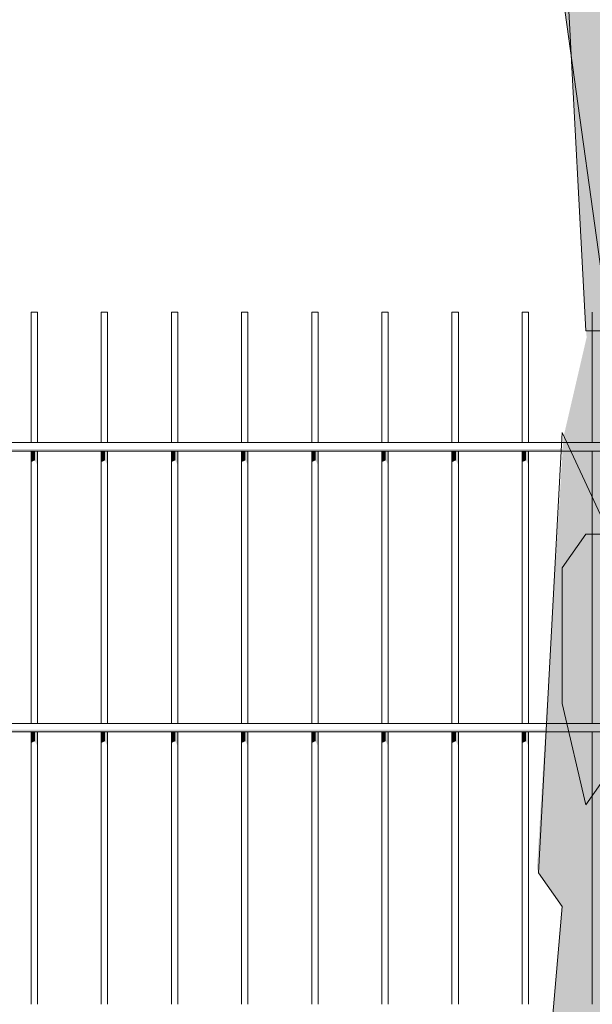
# Model space of a CAD drawing. Header units: metres. Extents: x -111 to -1, y -8 to 26.
# Tile 634 of 656: x -10.725 to -10.317, y 0.139 to 0.84. Entities that reach past the tile are written whole.
import ezdxf

# ---------------------------------------------------------------- set-up
doc = ezdxf.new("R2010")
doc.units = ezdxf.units.M
doc.header["$MEASUREMENT"] = 0
for name, color, linetype in [('40 Absturzsicherung', 7, 'Continuous'), ('60 Pflanzen außen', 7, 'Continuous'), ('94 Genehmigungsplanung Bemaßung', 7, 'Continuous')]:
    doc.layers.add(name, color=color, linetype=linetype)
doc.styles.add('ERSTELLTER_STIL_2', font='arial.ttf')
doc.dimstyles.new('ERSTELLTER_STIL__1', dxfattribs={"dimtxt": 0.25, "dimasz": 0.19, "dimexe": 0.18, "dimexo": 0.1, "dimgap": 0, "dimtad": 1, "dimtih": 1, "dimtoh": 1, "dimzin": 0, "dimdsep": 46, "dimtxsty": 'ERSTELLTER_STIL_2', "dimblk": 'ARROWHEAD_6', "dimblk1": 'ARROWHEAD_6', "dimblk2": 'ARROWHEAD_6', "dimcen": 0.09, "dimclrd": 7, "dimclre": 7, "dimclrt": 7, "dimazin": 0, "dimtfac": 1, "dimtdec": 4, "dimtmove": 0, "dimatfit": 3, "dimfxl": 1, "dimtolj": 1, "dimtzin": 0, "dimarcsym": 0})

# ---------------------------------------------------------------- blocks, each defined once
blk = doc.blocks.new('Laubbäume 27[13]_1', base_point=(-10.10976, -0.27385))
at = {"layer": '60 Pflanzen außen', "linetype": 'Continuous', "lineweight": 0, "true_color": 0xffffff}
h = blk.add_hatch(color=7, dxfattribs=at)
h.paths.add_polyline_path([(-9.02954, 1.64617), (-9.0348, 1.68258), (-9.47135, 1.53293), (-9.53446, 1.52485), (-9.68173, 1.47631), (-9.69488, 1.50868), (-9.48185, 1.67858), (-9.44503, 1.72308), (-9.32406, 1.76757), (-9.27672, 1.8323), (-9.13471, 1.90511), (-9.12681, 1.94961), (-9.27146, 1.86871), (-9.35562, 1.78375), (-9.42662, 1.77162), (-9.52656, 1.67858), (-9.65936, 1.60375), (-9.80534, 1.37923), (-10.03931, 1.24988), (-10.08227, 1.34627), (-10.07619, 1.41971), (-10.13929, 1.58964), (-10.11036, 1.64223), (-9.99202, 1.64222), (-9.82897, 1.67861), (-9.76586, 1.6867), (-9.67645, 1.71096), (-9.78689, 1.74738), (-9.86579, 1.69075), (-10.00779, 1.69077), (-10.13665, 1.65841), (-10.23657, 1.76361), (-10.2313, 1.85262), (-10.14715, 1.88902), (-10.10769, 2.02252), (-10.08139, 2.05084), (-9.92888, 1.93755), (-9.87366, 1.92945), (-9.86839, 1.96586), (-9.92888, 1.96587), (-10.02617, 2.03061), (-10.0472, 2.09534), (-9.91571, 2.19243), (-9.80263, 2.22073), (-9.70532, 2.32996), (-9.71452, 2.36839), (-9.78421, 2.26119), (-9.89203, 2.24097), (-10.06561, 2.12771), (-10.16816, 2.12772), (-10.18574, 2.16162), (-10.13817, 2.23478), (-9.83635, 2.41763), (-9.71144, 2.44459), (-9.57773, 2.76486), (-9.40241, 2.86936), (-9.31037, 2.89632), (-9.41555, 2.89633), (-9.59088, 2.77835), (-9.72459, 2.46482), (-9.76184, 2.46145), (-9.77718, 2.4918), (-10.09057, 2.29628), (-10.15212, 2.23283), (-10.16607, 2.25429), (-10.0646, 2.41037), (-9.88467, 2.58989), (-9.84836, 2.59379), (-9.72752, 2.69512), (-9.67204, 2.73576), (-9.81295, 2.66668), (-9.83144, 2.69107), (-9.79269, 2.73984), (-9.69933, 2.81706), (-9.81206, 2.74662), (-9.88957, 2.65314), (-9.92832, 2.68837), (-10.03136, 2.68973), (-10.02872, 2.67076), (-9.98733, 2.66399), (-9.94505, 2.68295), (-9.92128, 2.64637), (-9.94791, 2.62692), (-10.06966, 2.52938), (-10.11912, 2.52938), (-10.13687, 2.55085), (-10.13434, 2.56841), (-10.10389, 2.61523), (-10.11531, 2.64645), (-10.08486, 2.69327), (-10.1191, 2.74595), (-10.13685, 2.81229), (-10.03868, 2.92771), (-9.98085, 2.90897), (-9.91085, 2.93706), (-9.89867, 2.90896), (-9.90476, 2.89023), (-9.87128, 2.89257), (-9.89715, 2.95813), (-9.98237, 2.93238), (-10.01889, 2.98858), (-9.97018, 3.10564), (-9.68177, 3.31749), (-9.61557, 3.41933), (-9.58969, 3.41933), (-9.60187, 3.43338), (-9.57599, 3.47084), (-9.47707, 3.48956), (-9.36157, 3.58579), (-9.37053, 3.59959), (-9.34922, 3.6745), (-9.33704, 3.75411), (-9.36139, 3.75879), (-9.37205, 3.67685), (-9.39184, 3.56447), (-9.49077, 3.51297), (-9.51512, 3.51063), (-9.52577, 3.49893), (-9.54555, 3.51298), (-9.64905, 3.42168), (-9.66426, 3.45211), (-9.68405, 3.36549), (-9.97018, 3.13139), (-10.0204, 3.1033), (-10.03562, 3.09862), (-10.05273, 3.12562), (-9.87394, 3.26652), (-9.85104, 3.29497), (-9.84928, 3.31936), (-10.02367, 3.15678), (-10.03512, 3.1744), (-10.03511, 3.22724), (-9.9347, 3.36679), (-9.88562, 3.60104), (-9.84819, 3.65862), (-9.86932, 3.67759), (-9.78301, 3.77649), (-9.56371, 3.87267), (-9.54697, 3.89706), (-9.50999, 3.87131), (-9.49854, 3.87537), (-9.52848, 3.8957), (-9.51526, 3.92144), (-9.72047, 3.82662), (-9.78344, 3.80291), (-9.83233, 3.72772), (-9.84906, 3.75618), (-9.8169, 3.94112), (-9.78211, 3.99463), (-9.8006, 3.99734), (-9.81546, 4.01772), (-9.67594, 4.21282), (-9.62522, 4.21281), (-9.49965, 4.36108), (-9.65565, 4.21867), (-9.66072, 4.23623), (-9.44764, 4.4957), (-9.44003, 4.52496), (-9.53389, 4.40596), (-9.66199, 4.26159), (-9.72541, 4.16404), (-9.7457, 4.16405), (-9.76599, 4.19331), (-9.81292, 4.12113), (-9.82814, 4.11333), (-9.84716, 4.13674), (-9.71145, 4.29281), (-9.58552, 4.54893), (-9.56758, 4.55979), (-9.55172, 4.60206), (-9.51471, 4.83781), (-9.51154, 4.87846), (-9.51153, 4.92235), (-9.5221, 4.93861), (-9.52633, 4.88821), (-9.57918, 4.83294), (-9.55064, 4.83456), (-9.52845, 4.80854), (-9.56018, 4.61019), (-9.63153, 4.47815), (-9.66704, 4.4684), (-9.67846, 4.44694), (-9.66578, 4.42938), (-9.681, 4.3611), (-9.76091, 4.26355), (-9.78247, 4.27526), (-9.78246, 4.33379), (-9.79641, 4.33965), (-9.82939, 4.28892), (-9.95112, 4.43136), (-9.92194, 4.5016), (-9.96761, 4.42941), (-10.00058, 4.47429), (-9.91559, 4.6967), (-10.00057, 4.5016), (-10.02213, 4.53282), (-10.01579, 4.47234), (-10.03482, 4.44698), (-10.06779, 4.49771), (-10.05256, 4.56989), (-10.08932, 4.74354), (-10.08754, 4.78412), (-10.08449, 4.8567), (-10.05405, 4.95972), (-10.05053, 5.13969), (-10.05051, 5.27792), (-10.0505, 5.46672), (-10.07459, 5.54763), (-10.07462, 5.32175), (-10.07463, 5.16329), (-10.10313, 5.04529), (-10.08448, 4.99718), (-10.08601, 4.9527), (-10.14612, 4.893), (-10.18645, 4.95505), (-10.11646, 4.78179), (-10.07083, 4.5219), (-10.08148, 4.49381), (-10.0328, 4.32991), (-10.01606, 4.31118), (-10.03281, 4.28543), (-10.07085, 4.28075), (-10.05411, 4.24797), (-10.08305, 4.02555), (-10.08458, 3.96936), (-10.10132, 3.94829), (-10.13783, 4.06302), (-10.14543, 4.13794), (-10.16978, 4.20818), (-10.2215, 4.42826), (-10.20477, 4.2831), (-10.15457, 4.09111), (-10.15153, 4.01151), (-10.15154, 3.99746), (-10.11654, 3.94829), (-10.1348, 3.92254), (-10.10286, 3.79845), (-10.1196, 3.72821), (-10.10288, 3.53389), (-10.16985, 3.45663), (-10.20333, 3.41683), (-10.27029, 3.43791), (-10.28703, 3.47069), (-10.15157, 3.6533), (-10.1546, 3.7329), (-10.17287, 3.72822), (-10.19114, 3.62521), (-10.23526, 3.69311), (-10.22158, 3.58541), (-10.30072, 3.49879), (-10.43614, 3.70717), (-10.4544, 3.74932), (-10.49491, 3.92192), (-10.54069, 4.06826), (-10.54069, 4.13058), (-10.54068, 4.18071), (-10.52482, 4.2593), (-10.52041, 4.3013), (-10.52041, 4.40156), (-10.53626, 4.40563), (-10.55477, 4.16175), (-10.55302, 4.11839), (-10.51107, 3.89367), (-10.50157, 3.84766), (-10.40724, 3.58308), (-10.41638, 3.55265), (-10.49398, 3.68845), (-10.58374, 3.90385), (-10.65678, 4.01624), (-10.66972, 3.97527), (-10.55332, 3.79615), (-10.5381, 3.73294), (-10.55028, 3.71421), (-10.50691, 3.68494), (-10.45594, 3.6065), (-10.40726, 3.41685), (-10.41943, 3.3911), (-10.35401, 3.22486), (-10.33324, 3.10468), (-10.36812, 3.05103), (-10.35417, 3.02956), (-10.50384, 2.74668), (-10.57992, 2.86375), (-10.54695, 2.90667), (-10.47846, 2.90666), (-10.45944, 2.93983), (-10.56215, 3.00617), (-10.57483, 3.02763), (-10.57611, 2.9652), (-10.58879, 2.93984), (-10.62303, 3.01203), (-10.62302, 3.08032), (-10.44799, 3.29492), (-10.58623, 3.17201), (-10.62809, 3.12324), (-10.72699, 3.27543), (-10.72382, 3.29007), (-10.77644, 3.37104), (-10.75995, 3.3886), (-10.79166, 3.39055), (-10.9641, 3.69884), (-10.94507, 3.8237), (-10.91336, 3.9115), (-10.89179, 4.01685), (-10.90827, 3.99734), (-10.93238, 3.87638), (-10.97677, 3.85102), (-11.00974, 3.92321), (-10.99451, 4.0032), (-10.94631, 4.1066), (-10.91206, 4.15928), (-10.88036, 4.16123), (-10.91205, 4.25098), (-10.90571, 4.29585), (-10.9463, 4.23342), (-10.93489, 4.21391), (-10.96026, 4.11831), (-10.98081, 4.09217), (-10.99755, 4.02428), (-11.01506, 3.98799), (-11.0782, 4.08516), (-11.07363, 4.14369), (-11.17862, 4.30524), (-11.19536, 4.38485), (-11.20449, 4.37783), (-11.20145, 4.34505), (-11.21668, 4.20457), (-11.22581, 4.19287), (-11.17864, 4.08751), (-11.17865, 4.04302), (-11.19615, 4.02078), (-11.23952, 4.08751), (-11.3156, 4.14371), (-11.28213, 4.08518), (-11.11398, 3.92712), (-11.02953, 3.79717), (-11.04475, 3.77376), (-10.97932, 3.67308), (-10.95803, 3.55368), (-10.95955, 3.5326), (-10.97934, 3.50217), (-11.12846, 3.73163), (-11.1452, 3.73163), (-11.06303, 3.58178), (-10.84462, 3.27043), (-10.75511, 3.02541), (-10.73879, 3.00432), (-10.76415, 2.98318), (-10.79374, 2.98481), (-10.82333, 3.00758), (-10.8096, 2.97994), (-10.67116, 2.88075), (-10.64052, 2.81246), (-10.63947, 2.78481), (-10.65638, 2.77018), (-10.98187, 2.86777), (-11.02562, 2.89691), (-11.07279, 2.93905), (-11.12758, 2.91096), (-10.85214, 2.79856), (-10.84606, 2.76578), (-10.77149, 2.77982), (-10.75475, 2.76343), (-10.74257, 2.7845), (-10.61018, 2.74234), (-10.59039, 2.71425), (-10.5904, 2.65806), (-10.61095, 2.63582), (-10.54932, 2.54099), (-10.53716, 2.40988), (-10.45196, 2.18277), (-10.45197, 2.08209), (-10.47023, 2.06805), (-10.77307, 2.09383), (-10.77307, 2.11256), (-10.77307, 2.17343), (-10.79741, 2.1828), (-10.79742, 2.11022), (-10.81343, 2.07947), (-10.84516, 2.08451), (-10.79517, 2.00758), (-10.80765, 1.99403), (-10.59483, 1.79755), (-10.47301, 1.71963), (-10.4576, 1.69366), (-10.45761, 1.6293), (-10.44146, 1.65414), (-10.42054, 1.6547), (-10.40697, 1.63381), (-10.40697, 1.58526), (-10.41643, 1.57139), (-10.4073, 1.5461), (-10.33975, 1.44214), (-10.33558, 1.3929), (-10.30381, 1.34402), (-10.38296, 1.2457), (-10.42207, 1.2464), (-10.45173, 1.29204), (-10.40677, 1.36119), (-10.40676, 1.46416), (-10.45833, 1.3022), (-10.5826, 1.49342), (-10.60467, 1.48991), (-10.52022, 1.35996), (-10.45479, 1.21948), (-10.45479, 1.19607), (-10.47001, 1.17734), (-10.70892, 1.43724), (-10.54001, 1.21246), (-10.55676, 1.19842), (-10.68915, 1.24292), (-10.89153, 1.43258), (-10.99501, 1.51687), (-11.12738, 1.77677), (-11.2065, 1.943), (-11.29629, 2.00857), (-11.03001, 1.56136), (-11.04371, 1.53561), (-11.13349, 1.58712), (-10.8282, 1.36569), (-10.80935, 1.33926), (-10.82587, 1.31839), (-10.79166, 1.31793), (-10.74014, 1.2451), (-10.47016, 1.15539), (-10.39678, 1.04248), (-10.38736, 1.0517), (-10.336, 0.93126), (-10.336, 0.88421), (-10.33906, 0.86163), (-10.33173, 0.80988), (-10.32142, 0.61378), (-10.33798, 0.54241), (-10.35684, 0.2353), (-10.33911, 0.20801), (-10.37279, -0.17775), (-10.37279, -0.27373), (-10.35934, -0.25021), (-10.32203, -0.25021), (-10.3043, -0.27091), (-10.27127, -0.22716), (-10.23732, -0.22716), (-10.22142, -0.25163), (-10.20399, -0.22482), (-10.15446, -0.24834), (-10.22375, 0.49335), (-10.16791, 0.90697), (-10.12351, 1.02013), (-10.07404, 1.09622), (-10.00403, 1.17074), (-9.95525, 1.17696), (-9.62125, 1.44394), (-9.48976, 1.50461)])
h.paths.add_polyline_path([(-9.81332, 4.06667), (-9.8666, 3.86767), (-9.85392, 3.85011), (-9.86407, 3.82474), (-9.86408, 3.75451), (-9.89959, 3.69988), (-9.8996, 3.62769), (-9.94906, 3.6277), (-10.01627, 3.62185), (-10.03402, 3.66282), (-10.03401, 3.75257), (-9.96362, 3.86085), (-9.91352, 3.95547), (-9.86722, 4.02668)], flags=0)
h.paths.add_polyline_path([(-9.87799, 4.09204), (-10.05239, 3.82379), (-10.03272, 4.01401), (-9.99974, 4.12327), (-10.01876, 4.16034), (-10.0048, 4.1857), (-10.00099, 4.23058), (-9.96167, 4.37885), (-9.85515, 4.28324), (-9.84628, 4.2052)], flags=0)
h.paths.add_polyline_path([(-9.84942, 2.61655), (-9.8845, 2.5918), (-9.88624, 2.59099), (-10.01513, 2.4806), (-10.03225, 2.49718), (-9.98394, 2.5715), (-9.92445, 2.63932), (-9.87055, 2.63931)], flags=0)
h.paths.add_polyline_path([(-9.9712, 3.55724), (-10.03697, 3.28472), (-10.06619, 3.22854), (-10.06985, 3.14706), (-10.08446, 3.14706), (-10.08811, 3.19763), (-10.1155, 3.22292), (-10.01686, 3.53196)], flags=0)
h.paths.add_polyline_path([(-10.08862, 2.39583), (-10.11144, 2.40286), (-10.18603, 2.28814), (-10.18298, 2.33965), (-10.13426, 2.48949), (-10.06426, 2.47543)], flags=0)
h.paths.add_polyline_path([(-10.12974, 2.08679), (-10.13735, 2.05167), (-10.20128, 1.91822), (-10.21344, 2.01656), (-10.183, 2.11255)], flags=0)
h.paths.add_polyline_path([(-10.17117, 3.12583), (-10.18519, 3.10754), (-10.22299, 3.10232), (-10.27056, 3.07815), (-10.27055, 3.10167), (-10.28669, 3.1265), (-10.25483, 3.19641), (-10.23784, 3.18007), (-10.18771, 3.31859)], flags=0)
h.paths.add_polyline_path([(-10.19748, 2.98165), (-10.21758, 2.89455), (-10.26232, 2.96339), (-10.21574, 3.06593), (-10.20661, 3.0266), (-10.22122, 3.00974)], flags=0)
h.paths.add_polyline_path([(-10.23716, 3.34838), (-10.22188, 3.31733), (-10.25857, 3.31074), (-10.30567, 3.24677), (-10.32097, 3.17902), (-10.32096, 3.22607), (-10.3711, 3.34369), (-10.35642, 3.36156), (-10.35641, 3.41519), (-10.37231, 3.43966), (-10.39004, 3.57891), (-10.3191, 3.49046), (-10.28669, 3.43965), (-10.26988, 3.41377), (-10.22126, 3.36908)], flags=0)
h.paths.add_polyline_path([(-10.42084, 1.70483), (-10.50453, 1.80317), (-10.62703, 1.85118), (-10.66887, 1.91557), (-10.77387, 1.99518), (-10.77691, 2.06308), (-10.58285, 2.06103), (-10.45045, 2.02122), (-10.36829, 1.89478), (-10.38351, 1.87137), (-10.32078, 1.71216), (-10.3208, 1.48718)], flags=0)
h.paths.add_polyline_path([(-10.32077, 3.02745), (-10.33913, 2.86148), (-10.35235, 2.83099), (-10.323, 2.76776), (-10.3751, 2.75986), (-10.38538, 2.73728), (-10.40373, 2.75874), (-10.42134, 2.76326), (-10.41987, 2.81068), (-10.38867, 2.85866), (-10.37436, 2.84229), (-10.35748, 2.8389), (-10.3472, 2.87616), (-10.36885, 2.90947), (-10.37142, 2.92923), (-10.356, 2.95858)], flags=0)
h.paths.add_polyline_path([(-10.33839, 2.56864), (-10.35666, 2.54288), (-10.33535, 2.52415), (-10.33536, 2.44923), (-10.37722, 2.38485), (-10.35667, 2.35324), (-10.33538, 2.21042), (-10.35517, 2.17999), (-10.36886, 2.21277), (-10.38865, 2.18467), (-10.35365, 2.10507), (-10.37192, 2.08868), (-10.48754, 2.49607), (-10.47384, 2.52885), (-10.49818, 2.62016), (-10.46925, 2.7302), (-10.33382, 2.63887)], flags=0)
h.paths.add_polyline_path([(-10.55585, 2.93297), (-10.55646, 2.95556), (-10.53994, 2.98472), (-10.48919, 2.93297)], flags=0)
h.paths.add_polyline_path([(-10.6921, 3.00652), (-10.76108, 3.12621), (-10.74126, 3.12621), (-10.72511, 3.15105), (-10.77868, 3.1996), (-10.87333, 3.48414), (-10.7596, 3.24815), (-10.70823, 3.15105), (-10.70604, 3.12056), (-10.72218, 3.10024), (-10.65834, 3.03136), (-10.65835, 2.91168)], flags=0)
h.paths.add_polyline_path([(-10.98018, 3.75646), (-10.99294, 3.75923), (-10.9942, 3.78069), (-11.11023, 3.95923), (-11.19454, 4.16117), (-11.17424, 4.28213), (-11.09056, 4.10458), (-11.08041, 4.06556), (-11.03092, 3.99733), (-11.02725, 3.94935)], flags=0)
at = {"layer": '60 Pflanzen außen', "color": 8, "linetype": 'Continuous', "lineweight": 18}
for p, q in [((-10.33875, 0.93207), (-10.32195, 0.61854)), ((-10.30511, 0.61854), (-10.33876, 0.85972)), ((-10.32195, 0.61854), (-10.30511, 0.61854)), ((-10.33879, 0.54619), (-10.35565, 0.23265)), ((-10.30513, 0.47383), (-10.33879, 0.54619)), ((-10.3388, 0.44971), (-10.32196, 0.47383)), ((-10.32196, 0.47383), (-10.30513, 0.47383)), ((-10.3388, 0.35324), (-10.3388, 0.44971)), ((-10.32198, 0.28089), (-10.3388, 0.35324)), ((-10.30514, 0.305), (-10.32198, 0.28089)), ((-10.35565, 0.23265), (-10.33882, 0.20853)), ((-10.33882, 0.20853), (-10.37252, -0.17735))]:
    blk.add_line(p, q, dxfattribs=at)
blk = doc.blocks.new('*D130', base_point=(-27236.13209, 0))
at = {"layer": '94 Genehmigungsplanung Bemaßung', "color": 7, "linetype": 'Continuous', "lineweight": 13}
for p, q in [((-17.34109, 9.38425), (-17.34109, 9.75925)), ((-2.34191, 9.38425), (-2.34191, 9.75925)), ((-17.24109, 9.67175), (-17.44109, 9.47175)), ((-2.44191, 9.47175), (-2.24191, 9.67175)), ((-17.34109, 9.57175), (-2.34191, 9.57175)), ((-2.34191, 9.57175), (-2.19191, 9.57175))]:
    blk.add_line(p, q, dxfattribs=at)
at = {"layer": '94 Genehmigungsplanung Bemaßung', "color": 7, "lineweight": 13, "insert": (-10.27049, 9.62175), "char_height": 0.25, "attachment_point": 7, "style": 'ERSTELLTER_STIL_2'}
blk.add_mtext('\\A1;{\\pql;\\fArial|b0|i0|c0|p0;\\W1.000000;15,00}', dxfattribs=at)
blk = doc.blocks.new('ARROWHEAD_6')
at = {"color": 0, "linetype": 'Continuous', "lineweight": 0}
for p, q in [((-0.5, -0.5), (0.5, 0.5)), ((0, 0), (-1, 0))]:
    blk.add_line(p, q, dxfattribs=at)

msp = doc.modelspace()

# ---------------------------------------------------------------- hatches: boundary and pattern name
at = {"layer": '40 Absturzsicherung', "linetype": 'Continuous', "lineweight": 0, "true_color": 0x000000}
for points in [[(-10.91532, 0.53441), (-10.91532, 0.53291), (-9.39199, 0.53291), (-9.39199, 0.53441)], [(-10.71734, 0.53291), (-10.71734, 0.52504), (-10.71454, 0.52632), (-10.71454, 0.53291)], [(-10.71282, 0.53291), (-10.71454, 0.53291), (-10.71454, 0.52632), (-10.71282, 0.52296)], [(-10.66734, 0.52504), (-10.66454, 0.52632), (-10.66454, 0.53291), (-10.66734, 0.53291)], [(-10.66282, 0.53291), (-10.66454, 0.53291), (-10.66454, 0.52632), (-10.66282, 0.52296)], [(-10.61454, 0.53291), (-10.61734, 0.53291), (-10.61734, 0.52504), (-10.61454, 0.52632)], [(-10.61454, 0.52632), (-10.61282, 0.52296), (-10.61282, 0.53291), (-10.61454, 0.53291)], [(-10.56734, 0.53291), (-10.56734, 0.52504), (-10.56454, 0.52632), (-10.56454, 0.53291)], [(-10.56454, 0.53291), (-10.56454, 0.52632), (-10.56282, 0.52296), (-10.56282, 0.53291)], [(-10.51734, 0.53291), (-10.51734, 0.52504), (-10.51454, 0.52632), (-10.51454, 0.53291)], [(-10.51454, 0.52632), (-10.51282, 0.52296), (-10.51282, 0.53291), (-10.51454, 0.53291)], [(-10.46734, 0.52504), (-10.46454, 0.52632), (-10.46454, 0.53291), (-10.46734, 0.53291)], [(-10.46454, 0.53291), (-10.46454, 0.52632), (-10.46282, 0.52296), (-10.46282, 0.53291)], [(-10.41734, 0.53291), (-10.41734, 0.52504), (-10.41454, 0.52632), (-10.41454, 0.53291)], [(-10.41454, 0.53291), (-10.41454, 0.52632), (-10.41282, 0.52296), (-10.41282, 0.53291)], [(-10.36454, 0.53291), (-10.36734, 0.53291), (-10.36734, 0.52504), (-10.36454, 0.52632)], [(-10.36454, 0.53291), (-10.36454, 0.52632), (-10.36282, 0.52296), (-10.36282, 0.53291)], [(-10.91532, 0.33441), (-10.91532, 0.33291), (-9.39199, 0.33291), (-9.39199, 0.33441)], [(-10.71734, 0.33291), (-10.71734, 0.32504), (-10.71454, 0.32632), (-10.71454, 0.33291)], [(-10.71282, 0.33291), (-10.71454, 0.33291), (-10.71454, 0.32632), (-10.71282, 0.32296)], [(-10.66734, 0.32504), (-10.66454, 0.32632), (-10.66454, 0.33291), (-10.66734, 0.33291)], [(-10.66454, 0.32632), (-10.66282, 0.32296), (-10.66282, 0.33291), (-10.66454, 0.33291)], [(-10.61454, 0.33291), (-10.61734, 0.33291), (-10.61734, 0.32504), (-10.61454, 0.32632)], [(-10.61454, 0.32632), (-10.61282, 0.32296), (-10.61282, 0.33291), (-10.61454, 0.33291)], [(-10.56734, 0.33291), (-10.56734, 0.32504), (-10.56454, 0.32632), (-10.56454, 0.33291)], [(-10.56454, 0.33291), (-10.56454, 0.32632), (-10.56282, 0.32296), (-10.56282, 0.33291)], [(-10.51734, 0.33291), (-10.51734, 0.32504), (-10.51454, 0.32632), (-10.51454, 0.33291)], [(-10.51454, 0.32632), (-10.51282, 0.32296), (-10.51282, 0.33291), (-10.51454, 0.33291)], [(-10.46734, 0.32504), (-10.46454, 0.32632), (-10.46454, 0.33291), (-10.46734, 0.33291)], [(-10.46454, 0.33291), (-10.46454, 0.32632), (-10.46282, 0.32296), (-10.46282, 0.33291)], [(-10.41734, 0.33291), (-10.41734, 0.32504), (-10.41454, 0.32632), (-10.41454, 0.33291)], [(-10.41454, 0.33291), (-10.41454, 0.32632), (-10.41282, 0.32296), (-10.41282, 0.33291)], [(-10.36454, 0.33291), (-10.36734, 0.33291), (-10.36734, 0.32504), (-10.36454, 0.32632)], [(-10.36282, 0.33291), (-10.36454, 0.33291), (-10.36454, 0.32632), (-10.36282, 0.32296)]]:
    msp.add_hatch(color=18, dxfattribs=at).paths.add_polyline_path(points)

# ---------------------------------------------------------------- linework, layer by layer
at = {"layer": '40 Absturzsicherung', "color": 7, "linetype": 'Continuous', "lineweight": 13}
for p, q in [((-10.71454, 0.63191), (-10.71734, 0.63191)), ((-10.71734, 0.53891), (-10.71734, 0.63191)), ((-10.71282, 0.63191), (-10.71454, 0.63191)), ((-10.71282, 0.53891), (-10.71282, 0.63191)), ((-10.66454, 0.63191), (-10.66734, 0.63191)), ((-10.66734, 0.53891), (-10.66734, 0.63191)), ((-10.66282, 0.63191), (-10.66454, 0.63191)), ((-10.66282, 0.53891), (-10.66282, 0.63191)), ((-10.61454, 0.63191), (-10.61734, 0.63191)), ((-10.61734, 0.53891), (-10.61734, 0.63191)), ((-10.61282, 0.63191), (-10.61454, 0.63191)), ((-10.61282, 0.53891), (-10.61282, 0.63191)), ((-10.56454, 0.63191), (-10.56734, 0.63191)), ((-10.56734, 0.53891), (-10.56734, 0.63191)), ((-10.56282, 0.63191), (-10.56454, 0.63191)), ((-10.56282, 0.53891), (-10.56282, 0.63191)), ((-10.51454, 0.63191), (-10.51734, 0.63191)), ((-10.51734, 0.53891), (-10.51734, 0.63191)), ((-10.51282, 0.63191), (-10.51454, 0.63191)), ((-10.51282, 0.53891), (-10.51282, 0.63191)), ((-10.46454, 0.63191), (-10.46734, 0.63191)), ((-10.46734, 0.53891), (-10.46734, 0.63191)), ((-10.46282, 0.63191), (-10.46454, 0.63191)), ((-10.46282, 0.53891), (-10.46282, 0.63191)), ((-10.41454, 0.63191), (-10.41734, 0.63191)), ((-10.41734, 0.53891), (-10.41734, 0.63191)), ((-10.41282, 0.63191), (-10.41454, 0.63191)), ((-10.41282, 0.53891), (-10.41282, 0.63191)), ((-10.36454, 0.63191), (-10.36734, 0.63191)), ((-10.36734, 0.53891), (-10.36734, 0.63191)), ((-10.36282, 0.63191), (-10.36454, 0.63191)), ((-10.36282, 0.53891), (-10.36282, 0.63191)), ((-10.31734, 0.53891), (-10.31734, 0.63191)), ((-10.91532, 0.53891), (-9.39199, 0.53891)), ((-10.91532, 0.53291), (-9.39199, 0.53291)), ((-10.71734, 0.33891), (-10.71734, 0.53291)), ((-10.71282, 0.33891), (-10.71282, 0.53291)), ((-10.66734, 0.33891), (-10.66734, 0.53291)), ((-10.66282, 0.33891), (-10.66282, 0.53291)), ((-10.61734, 0.33891), (-10.61734, 0.53291)), ((-10.61282, 0.33891), (-10.61282, 0.53291)), ((-10.56734, 0.33891), (-10.56734, 0.53291)), ((-10.56282, 0.33891), (-10.56282, 0.53291)), ((-10.51734, 0.33891), (-10.51734, 0.53291)), ((-10.51282, 0.33891), (-10.51282, 0.53291)), ((-10.46734, 0.33891), (-10.46734, 0.53291)), ((-10.46282, 0.33891), (-10.46282, 0.53291)), ((-10.41734, 0.33891), (-10.41734, 0.53291)), ((-10.41282, 0.33891), (-10.41282, 0.53291)), ((-10.36734, 0.33891), (-10.36734, 0.53291)), ((-10.36282, 0.33891), (-10.36282, 0.53291)), ((-10.31734, 0.33891), (-10.31734, 0.53291)), ((-10.91532, 0.33891), (-9.39199, 0.33891)), ((-10.91532, 0.33291), (-9.39199, 0.33291)), ((-10.71734, 0.13891), (-10.71734, 0.33291)), ((-10.71282, 0.13891), (-10.71282, 0.33291)), ((-10.66734, 0.13891), (-10.66734, 0.33291)), ((-10.66282, 0.13891), (-10.66282, 0.33291)), ((-10.61734, 0.13891), (-10.61734, 0.33291)), ((-10.61282, 0.13891), (-10.61282, 0.33291)), ((-10.56734, 0.13891), (-10.56734, 0.33291)), ((-10.56282, 0.13891), (-10.56282, 0.33291)), ((-10.51734, 0.13891), (-10.51734, 0.33291)), ((-10.51282, 0.13891), (-10.51282, 0.33291)), ((-10.46734, 0.13891), (-10.46734, 0.33291)), ((-10.46282, 0.13891), (-10.46282, 0.33291)), ((-10.41734, 0.13891), (-10.41734, 0.33291)), ((-10.41282, 0.13891), (-10.41282, 0.33291)), ((-10.36734, 0.13891), (-10.36734, 0.33291)), ((-10.36282, 0.13891), (-10.36282, 0.33291)), ((-10.31734, 0.13891), (-10.31734, 0.33291))]:
    msp.add_line(p, q, dxfattribs=at)

# ---------------------------------------------------------------- block references
at = {"layer": '60 Pflanzen außen', "color": 8, "linetype": 'Continuous', "lineweight": 18}
msp.add_blockref('Laubbäume 27[13]_1', (-10.10976, -0.27385), dxfattribs=at)

# ---------------------------------------------------------------- dimensions: what is measured, and where the dimension line sits
at = {"layer": '94 Genehmigungsplanung Bemaßung', "color": 7, "linetype": 'Continuous', "lineweight": 13}
dim = msp.add_linear_dim(base=(-2.34191, 9.57175), p1=(-17.34109, -0.4), p2=(-2.34191, 25.35), dimstyle='ERSTELLTER_STIL__1', dxfattribs=at)
dim.commit()
dim.dimension.update_dxf_attribs({"geometry": '*D130', "text_midpoint": (-9.85171, 9.74675), "dimtype": 160})

doc.saveas('drawing.dxf')
